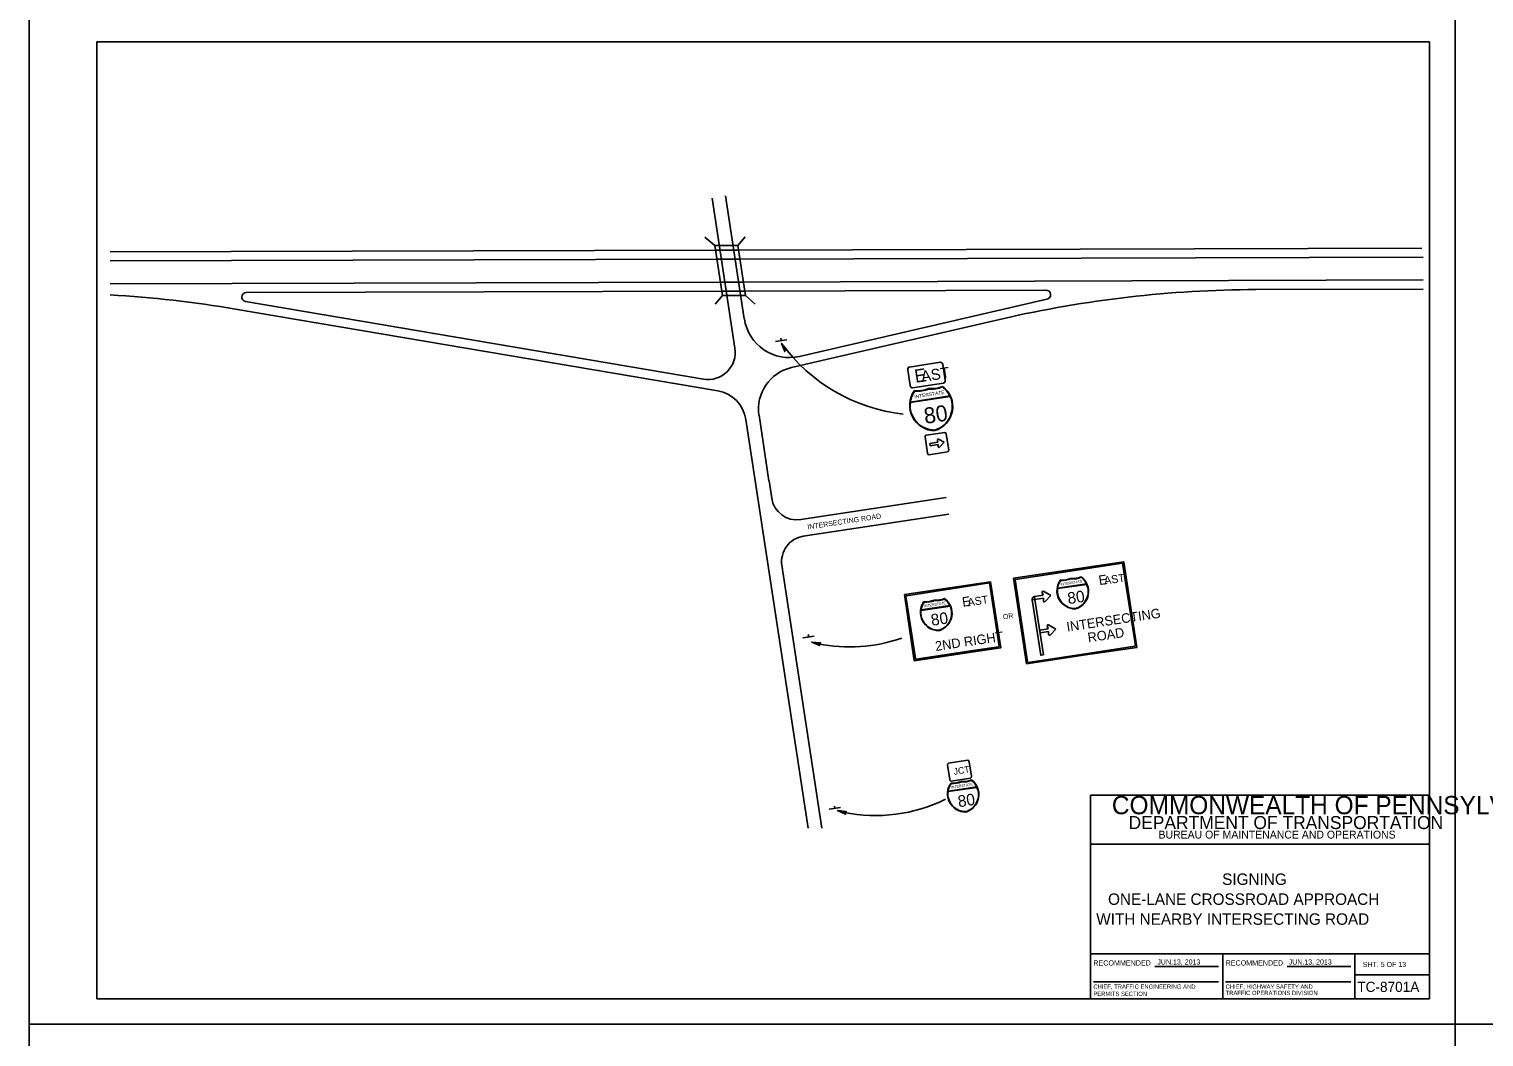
# Model space of a CAD drawing. Extents: x 644898 to 648326, y 298294 to 300670.
# Drawn here: x 644898 to 645756, y 299475 to 300069 of the extents above; entities that cross this region are included whole.
import ezdxf

# ---------------------------------------------------------------- set-up
doc = ezdxf.new("R2010")
doc.units = 0
for name, color, linetype in [('1', 7, 'Continuous'), ('2', 7, 'Continuous'), ('XCS-GRID-MIN', 7, 'Continuous')]:
    doc.layers.add(name, color=color, linetype=linetype)

msp = doc.modelspace()

# ---------------------------------------------------------------- linework, layer by layer
at = {"layer": '1'}
for p, q in [((644938.32, 300061.49), (645724.32, 300061.49)), ((644938.32, 300061.49), (644938.32, 299497.49)), ((645724.32, 299497.49), (645724.32, 300061.49)), ((645524.32, 299497.49), (645524.32, 299617.49)), ((645524.32, 299617.49), (645724.32, 299617.49)), ((645724.32, 299588.49), (645524.32, 299588.49)), ((645524.32, 299523.87), (645724.32, 299523.87)), ((645602.32, 299523.87), (645602.32, 299497.49)), ((645680.2, 299497.49), (645680.2, 299523.87)), ((645562.26, 299516.44), (645599.88, 299516.44)), ((645640.26, 299516.44), (645677.88, 299516.44)), ((645680.2, 299511.49), (645724.32, 299511.49)), ((645526.01, 299507.54), (645599.88, 299507.54)), ((645604.01, 299507.54), (645677.88, 299507.54)), ((645724.32, 299497.49), (644938.32, 299497.49)), ((644938.32, 299497.49), (645524.32, 299497.49))]:
    msp.add_line(p, q, dxfattribs=at)
at = {"layer": '2'}
for p, q in [((645301.15, 299969.45), (645314.64, 299880.92)), ((645309.14, 299970.67), (645320.14, 299898.3)), ((644946.14, 299937.64), (645303.14, 299938.8)), ((645296.89, 299946.42), (645302.76, 299941.42)), ((645302.76, 299941.42), (645316.26, 299941.42)), ((645307.26, 299911.92), (645302.76, 299941.42)), ((645303.14, 299938.8), (645316.76, 299938.8)), ((645320.64, 299946.55), (645316.26, 299941.42)), ((645316.26, 299941.42), (645320.76, 299911.92)), ((645316.76, 299938.8), (645719.78, 299939.89)), ((644946.16, 299932.34), (645303.88, 299933.42)), ((645303.88, 299933.42), (645317.51, 299933.42)), ((645317.51, 299933.42), (645720.51, 299934.56)), ((645319.51, 299919.92), (645720.51, 299921.19)), ((644946.16, 299918.84), (645306.01, 299919.92)), ((645026.39, 299913.8), (645306.76, 299914.55)), ((645306.01, 299919.92), (645319.51, 299919.92)), ((645306.76, 299914.55), (645320.39, 299914.55)), ((645320.39, 299914.55), (645498.14, 299915.17)), ((645621.76, 299915.55), (645720.51, 299915.81)), ((645020.14, 299903.92), (645304.51, 299855.8)), ((645026.01, 299908.42), (645296.01, 299862.67)), ((645302.89, 299906.8), (645307.26, 299911.92)), ((645320.76, 299911.92), (645307.26, 299911.92)), ((645326.64, 299906.92), (645320.76, 299911.92)), ((645352.76, 299876.05), (645498.64, 299909.8)), ((645347.89, 299869.47), (645472.39, 299898.3)), ((645341.89, 299885.39), (645341.64, 299886.76)), ((645345.14, 299885.89), (645338.52, 299884.89)), ((645417.44, 299869.83), (645435.84, 299872.61)), ((645437.18, 299871.3), (645438.62, 299862.08)), ((645418.01, 299858.98), (645416.59, 299868.23)), ((645418, 299848.84), (645441.47, 299852.4)), ((645441.37, 299852.76), (645418.18, 299849.14)), ((645437.65, 299860.29), (645419.4, 299857.52)), ((645420.7, 299855.57), (645420.7, 299855.57)), ((645428.76, 299856.82), (645428.76, 299856.82)), ((645436.95, 299858.1), (645436.95, 299858.1)), ((645321.01, 299838.92), (645357.76, 299597.92)), ((645328.81, 299841.35), (645334.7, 299802.69)), ((645423.96, 299833.57), (645423.96, 299833.57)), ((645423.96, 299833.57), (645423.96, 299833.57)), ((645423.96, 299833.57), (645423.96, 299833.57)), ((645423.96, 299833.57), (645423.96, 299833.57)), ((645428.17, 299818.99), (645426.85, 299828.6)), ((645427.36, 299829.63), (645438.34, 299831.26)), ((645434.37, 299825.52), (645434, 299826.73)), ((645434.6, 299827.25), (645438.07, 299825.45)), ((645439.19, 299830.53), (645440.68, 299820.85)), ((645440.04, 299819.77), (645429.07, 299818.14)), ((645429.56, 299824.72), (645434.37, 299825.52)), ((645429.81, 299823.47), (645429.56, 299824.72)), ((645434.51, 299824.23), (645429.81, 299823.47)), ((645434.53, 299822.88), (645434.51, 299824.23)), ((645438.07, 299825.45), (645435.35, 299822.55)), ((645334.76, 299802.67), (645336.3, 299792.52)), ((645439.23, 299792.99), (645353.39, 299779.94)), ((645440.73, 299783.11), (645354.89, 299770.06)), ((645342.32, 299752.97), (645365.89, 299597.92)), ((645478.95, 299745.32), (645543.92, 299754.98)), ((645550.78, 299705.62), (645543.2, 299754.31)), ((645543.92, 299754.98), (645551.63, 299704.6)), ((645414.56, 299735.69), (645465.42, 299743.25)), ((645470.53, 299705.34), (645464.69, 299742.58)), ((645465.42, 299743.25), (645471.37, 299704.31)), ((645486.57, 299694.92), (645478.95, 299745.33)), ((645479.86, 299744.33), (645487.21, 299696.14)), ((645504.89, 299739.19), (645522.02, 299741.73)), ((645521.96, 299742), (645504.91, 299739.48)), ((645506.79, 299744.06), (645506.79, 299744.06)), ((645512.79, 299744.98), (645512.79, 299744.98)), ((645420.42, 299696.73), (645414.56, 299735.7)), ((645415.47, 299734.7), (645421.07, 299697.94)), ((645432.26, 299732.18), (645432.26, 299732.18)), ((645489.94, 299732.63), (645491.58, 299732.88)), ((645496.32, 299735.35), (645491.33, 299734.53)), ((645491.33, 299734.53), (645491.58, 299732.88)), ((645491.58, 299732.88), (645491.33, 299734.53)), ((645491.58, 299732.88), (645496.58, 299733.62)), ((645495.78, 299736.99), (645496.32, 299735.35)), ((645496.58, 299733.62), (645496.58, 299731.98)), ((645500.87, 299735.14), (645496.6, 299737.62)), ((645497.49, 299731.61), (645500.87, 299735.14)), ((645424.36, 299726.4), (645441.49, 299728.94)), ((645441.43, 299729.21), (645424.38, 299726.69)), ((645426.26, 299731.26), (645426.26, 299731.26)), ((645499.34, 299715.6), (645494.39, 299714.78)), ((645498.8, 299717.24), (645499.34, 299715.6)), ((645503.89, 299715.4), (645499.63, 299717.87)), ((645500.51, 299711.86), (645503.89, 299715.4)), ((645361.37, 299711.28), (645354.75, 299710.28)), ((645358.12, 299710.78), (645357.87, 299712.15)), ((645494.39, 299714.78), (645494.61, 299713.13)), ((645494.61, 299713.13), (645499.61, 299713.87)), ((645499.61, 299713.87), (645499.6, 299712.23)), ((645455.27, 299701.9), (645420.42, 299696.73)), ((645421.46, 299697.57), (645455.15, 299702.64)), ((645455.15, 299702.64), (645470.15, 299704.99)), ((645455.27, 299701.9), (645455.15, 299702.64)), ((645455.15, 299702.64), (645455.27, 299701.9)), ((645471.37, 299704.31), (645455.27, 299701.9)), ((645521.41, 299700.11), (645486.57, 299694.92)), ((645487.61, 299695.76), (645521.3, 299700.83)), ((645521.3, 299700.83), (645550.42, 299705.28)), ((645521.41, 299700.11), (645521.3, 299700.83)), ((645521.3, 299700.83), (645521.41, 299700.11)), ((645551.63, 299704.6), (645521.41, 299700.11)), ((645440.47, 299636.32), (645451.97, 299638.07)), ((645441.35, 299626.69), (645439.97, 299635.19)), ((645446.97, 299631.82), (645446.97, 299631.82)), ((645452.72, 299637.07), (645454.1, 299628.57)), ((645457.22, 299622.32), (645440.35, 299619.82)), ((645440.35, 299619.57), (645457.35, 299622.07)), ((645453.6, 299627.44), (645442.1, 299625.69)), ((645442.22, 299624.44), (645442.22, 299624.44)), ((645448.1, 299625.32), (645448.1, 299625.32)), ((645454.1, 299626.19), (645454.1, 299626.19)), ((645376.85, 299610.19), (645370.22, 299609.19)), ((645373.6, 299609.69), (645373.35, 299611.07))]:
    msp.add_line(p, q, dxfattribs=at)
for points in [[(645344.02, 299879.26), (645344.2, 299879.61), (645342.1, 299883.76), (645344.02, 299879.26), (645343.96, 299878.89), (645342.1, 299883.76), (645344.61, 299879.8), (645345, 299879.86), (645342.1, 299883.76), (645345.35, 299879.68), (645345, 299879.86)], [(645543.2, 299754.31), (645480.15, 299744.68)], [(645464.69, 299742.58), (645415.76, 299735.05)], [(645364.45, 299705.94), (645364.33, 299706.31), (645359.9, 299707.73), (645364.45, 299705.94), (645364.67, 299705.63), (645359.9, 299707.73), (645364.49, 299706.74), (645364.72, 299707.06), (645359.9, 299707.73), (645365.1, 299707.18), (645364.72, 299707.06)], [(645379.67, 299606.56), (645379.55, 299606.93), (645375.12, 299608.35), (645379.67, 299606.56), (645379.89, 299606.25), (645375.12, 299608.35), (645379.71, 299607.36), (645379.94, 299607.68), (645375.12, 299608.35), (645380.31, 299607.8), (645379.94, 299607.68)]]:
    msp.add_lwpolyline(points, dxfattribs=at)
msp.add_lwpolyline([(645489.94, 299732.63), (645491.58, 299732.88), (645496.58, 299700.23), (645494.94, 299699.98)], close=True, dxfattribs=at)
for centre, radius, start, end in [((645026.45, 299911.06), 2.69, 90.16834, 260.38309), ((645623.73, 299243.62), 671.88, 90.1683, 103.0152), ((645498.08, 299912.44), 2.69, 283.0152, 90.16829), ((644907.88, 299241.52), 671.88, 80.38309, 86.73444), ((645346.73, 299902.28), 26.87, 188.65381, 283.01522), ((645298.69, 299878.56), 16.13, 260.38307, 8.65369), ((645424.97, 299943.78), 102.28, 215.91813, 263.73478), ((645353.52, 299845.12), 25, 103.03702, 188.66133), ((645301.1, 299835.9), 20.16, 8.65378, 80.38311), ((645432.43, 299847.13), 14.78, 143.63169, 270.50159), ((645432.43, 299847.13), 14.47, 144.32405, 171.83894), ((645422.19, 299872.8), 16.98, 264.38166, 292.88172), ((645422.19, 299872.8), 17.29, 264.97219, 292.62065), ((645430.46, 299874.05), 16.98, 264.38166, 292.88172), ((645430.46, 299874.05), 17.29, 264.64273, 292.29119), ((645428.3, 299846.51), 14.47, 286.76179, 24.14483), ((645428.3, 299846.51), 14.78, 286.76179, 53.63169), ((645428.3, 299846.51), 14.47, 25.42444, 52.93933), ((645432.43, 299847.13), 14.47, 173.11855, 270.50159), ((645434.44, 299826.85), 0.45, 58.90161, 198.13276), ((645435, 299822.83), 0.45, 180.07644, 316.93023), ((645351.13, 299794.77), 15, 188.64362, 278.64362), ((645357.15, 299755.23), 15, 98.64362, 188.64362), ((645491.58, 299732.88), 1.66, 98.70494, 188.70494), ((645496.33, 299737.15), 0.514, 58.66451, 200.29543), ((645497.09, 299731.94), 0.514, 179.74624, 316.11998), ((645499.35, 299717.4), 0.514, 58.66451, 200.29543), ((645382.26, 299798.77), 93.92, 258.63603, 289.08878), ((645500.12, 299712.19), 0.514, 179.74624, 316.11998), ((645450.73, 299618.27), 10.73, 143.6538, 270.5237), ((645450.73, 299618.27), 10.51, 144.34616, 171.86105), ((645443.29, 299636.9), 12.33, 264.40377, 292.90383), ((645443.29, 299636.9), 12.56, 264.9943, 292.64276), ((645449.29, 299637.81), 12.33, 264.40377, 292.90383), ((645449.29, 299637.81), 12.56, 264.66484, 292.3133), ((645447.73, 299617.81), 10.51, 286.7839, 24.16694), ((645447.73, 299617.81), 10.73, 286.7839, 53.6538), ((645447.73, 299617.81), 10.51, 25.44655, 52.96144), ((645397.47, 299699.39), 93.92, 258.63603, 296.12776), ((645450.73, 299618.27), 10.51, 173.14066, 270.5237)]:
    msp.add_arc(centre, radius, start, end, dxfattribs=at)
for centre, major_axis, ratio, start_param, end_param in [((645417.71, 299868.37), (-0.23, 1.51), 0.760552, 6.279242, 7.850039), ((645436.04, 299871.12), (-0.23, 1.51), 0.767529, 4.711578, 6.282375), ((645437.42, 299861.91), (-0.23, 1.54), 0.769266, 3.141593, 4.712389), ((645419.11, 299859.13), (0.23, -1.54), 0.769266, 4.712389, 6.283185), ((645427.5, 299828.74), (0.139, -0.921), 0.769266, 3.141593, 4.712389), ((645438.49, 299830.39), (-0.139, 0.921), 0.769266, 4.712389, 6.283185), ((645428.96, 299819.06), (0.139, -0.921), 0.769266, 4.712389, 6.283185), ((645439.95, 299820.72), (-0.139, 0.921), 0.769266, 3.141593, 4.712389), ((645542.95, 299753.77), (-0.388, 0), 0.989072, 3.283634, 4.860778), ((645464.44, 299742.04), (-0.388, 0), 0.989072, 3.283634, 4.860778), ((645480.19, 299744.36), (-0.388, 0), 0.989072, 4.856969, 6.450662), ((645515.38, 299737.95), (-10.85, 0), 0.989072, 5.647198, 7.861496), ((645515.38, 299737.95), (-10.62, 0), 0.989072, 5.659282, 6.139508), ((645507.89, 299756.59), (-12.46, 0), 0.989072, 1.471498, 1.968918), ((645507.89, 299756.59), (-12.69, 0), 0.989072, 1.481804, 1.964361), ((645513.96, 299757.49), (12.46, 0), 0.989072, 4.61309, 5.11051), ((645513.96, 299757.49), (12.69, 0), 0.989072, 4.617647, 5.100204), ((645512.34, 299737.49), (10.62, 0), 0.989072, 5.003697, 6.703352), ((645512.34, 299737.49), (10.85, 0), 0.989072, 5.003697, 7.217995), ((645512.34, 299737.49), (10.62, 0), 0.989072, 0.4425, 0.922725), ((645415.79, 299734.73), (-0.388, 0), 0.989072, 4.856969, 6.450662), ((645427.36, 299743.79), (-12.46, 0), 0.989072, 1.471498, 1.968918), ((645427.36, 299743.79), (-12.69, 0), 0.989072, 1.481804, 1.964361), ((645433.43, 299744.7), (12.46, 0), 0.989072, 4.61309, 5.11051), ((645433.43, 299744.7), (12.69, 0), 0.989072, 4.617647, 5.100204), ((645431.81, 299724.7), (10.85, 0), 0.989072, 5.003697, 7.217995), ((645431.81, 299724.7), (10.62, 0), 0.989072, 0.4425, 0.922725), ((645515.38, 299737.95), (-10.62, 0), 0.989072, 6.161841, 7.861496), ((645434.85, 299725.16), (-10.85, 0), 0.989072, 5.647198, 7.861496), ((645434.85, 299725.16), (-10.62, 0), 0.989072, 6.161841, 7.861496), ((645434.85, 299725.16), (-10.62, 0), 0.989072, 5.659282, 6.139508), ((645431.81, 299724.7), (10.62, 0), 0.989072, 5.003697, 6.703352), ((645421.42, 299697.97), (-0.405, -0.047), 0.925589, 0.026133, 1.61687), ((645470.12, 299705.29), (0.384, 0.015), 0.945344, 4.826313, 6.399761), ((645550.4, 299705.57), (0.361, 0.041), 0.980329, 4.753008, 6.326457), ((645487.56, 299696.18), (-0.402, -0.077), 0.953585, 6.234444, 7.82518), ((645452.12, 299636.99), (-0.16, 1.06), 0.6, 4.712389, 6.283185), ((645440.65, 299635.24), (0.16, -1.06), 0.6, 3.141593, 4.712389), ((645441.94, 299626.74), (0.16, -1.06), 0.6, 4.712389, 6.283185), ((645453.42, 299628.49), (-0.16, 1.06), 0.6, 3.141593, 4.712389)]:
    msp.add_ellipse(centre, major_axis=major_axis, ratio=ratio, start_param=start_param, end_param=end_param, dxfattribs=at)
at = {"layer": 'XCS-GRID-MIN'}
for points in [[(644898.32, 300076.49), (645739.32, 300076.49), (645739.32, 299482.49), (644898.32, 299482.49)], [(645739.32, 300076.49), (646580.32, 300076.49), (646580.32, 299482.49), (645739.32, 299482.49)], [(644898.32, 299482.49), (645739.32, 299482.49), (645739.32, 298888.49), (644898.32, 298888.49)], [(645739.32, 299482.49), (646580.32, 299482.49), (646580.32, 298888.49), (645739.32, 298888.49)]]:
    msp.add_lwpolyline(points, close=True, dxfattribs=at)

# ---------------------------------------------------------------- texts
at = {"layer": '1'}
for s, height, p in [('COMMONWEALTH OF PENNSYLVANIA', 10.7828, (645536.92, 299606.22)), ('DEPARTMENT OF TRANSPORTATION', 7.6837, (645546.78, 299597.48)), ('BUREAU OF MAINTENANCE AND OPERATIONS', 4.6253, (645564.42, 299591.91)), ('SIGNING', 6.75, (645601.97, 299564.56)), ('ONE-LANE CROSSROAD APPROACH', 6.75, (645534.66, 299552.81)), ('WITH NEARBY INTERSECTING ROAD', 6.75, (645527.72, 299541.06)), ('RECOMMENDED', 3.048, (645526.01, 299517.07)), ('RECOMMENDED', 3.048, (645604.01, 299517.07)), ('SHT. 5 OF 13', 3, (645684.91, 299516.18)), ('CHIEF, TRAFFIC ENGINEERING AND', 2.5, (645526.01, 299503.38)), ('PERMITS SECTION', 2.5, (645526.01, 299499.13)), ('TRAFFIC OPERATIONS DIVISION', 2.5, (645604.01, 299499.68)), ('CHIEF, HIGHWAY SAFETY AND', 2.5, (645604.01, 299503.38)), ('TC-8701A', 6, (645681.69, 299501.49))]:
    msp.add_text(s, height=height, dxfattribs=at).set_placement(p)
at = {"layer": '2'}
for s, height, rotation, p in [('AST', 6.5, 8.63375, (645424.91, 299861)), ('E', 7.75, 8.64709, (645421.12, 299860.51)), ('INTERSTATE', 2.089, 8.6322, (645420.61, 299851.3)), ('80', 9.406, 8.63127, (645426.8, 299836.25)), ('INTERSECTING ROAD', 3, 8.64362, (645357.56, 299774.02)), ('INTERSTATE', 1.517, 8.46895, (645506.72, 299740.95)), ('E', 5.63, 8.48369, (645529.56, 299741.26)), ('AST', 4.719, 8.47049, (645532.69, 299741.56)), ('E', 5.63, 8.48369, (645449.03, 299728.47)), ('AST', 4.719, 8.47049, (645452.16, 299728.77)), ('80', 6.829, 8.46803, (645511.25, 299730.03)), ('INTERSTATE', 1.517, 8.46895, (645426.19, 299728.16)), ('80', 6.829, 8.46803, (645430.72, 299717.24)), ('OR', 3, 8.62817, (645472.9, 299721.02)), ('INTERSECTING', 5.6264, 8.48369, (645510.62, 299713.86)), ('ROAD', 5.626, 8.48369, (645523.07, 299707.51)), ('2ND RIGHT', 5.626, 8.48369, (645433.14, 299702.45)), ('JCT', 3.896, 8.6538, (645443.85, 299629.44)), ('INTERSTATE', 1.517, 8.6538, (645442.1, 299621.32)), ('80', 6.829, 8.6538, (645446.6, 299610.32))]:
    msp.add_text(s, height=height, rotation=rotation, dxfattribs=at).set_placement(p)
for p in [(645563.79, 299517.65), (645641.24, 299517.65)]:
    msp.add_text('JUN.13, 2013', height=3, dxfattribs=at).set_placement(p)

doc.saveas('drawing.dxf')
